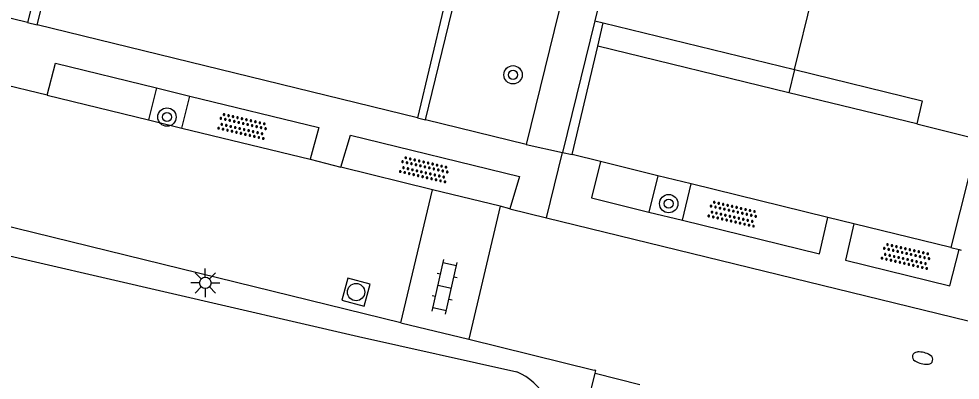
# Model space of a CAD drawing. Extents: x 128999 to 131010, y 395498 to 399007.
# Drawn here: x 129110.19 to 129151.21, y 397835.52 to 397851.26 of the extents above; entities that cross this region are included whole.
import ezdxf

# ---------------------------------------------------------------- set-up
doc = ezdxf.new("R2010")
doc.units = 0
for name, color, linetype in [('gg-afsc-muur', 7, 'Continuous'), ('gg-bbg-hoofdgebouw', 7, 'Continuous'), ('gg-bbg-luifel en loopbrug', 7, 'Continuous'), ('gg-bbg-tussenscheiding', 7, 'Continuous'), ('gg-knt-verharding', 7, 'Continuous'), ('gg-kntw-bovenkant insteek waterloop', 7, 'Continuous'), ('gg-kwrk-kunstwerk niveau 01', 7, 'Continuous'), ('gt-grn-weggrens', 7, 'Continuous'), ('gt-symb-boom', 7, 'Continuous'), ('gt-symb-brandkraan', 7, 'Continuous'), ('gt-symb-klinker verharding', 7, 'Continuous'), ('gt-symb-lichtmast', 7, 'Continuous'), ('gt-symb-overige verharding', 7, 'Continuous'), ('gt-symb-rioolschacht', 7, 'Continuous')]:
    doc.layers.add(name, color=color, linetype=linetype)

# ---------------------------------------------------------------- blocks, each defined once
blk = doc.blocks.new('gt0-OVH')
at = {"layer": 'gt-symb-overige verharding'}
for points in [[(-0.972, 0.298), (-0.967, 0.308), (-0.965, 0.319), (-0.966, 0.33), (-0.971, 0.34), (-0.978, 0.348), (-0.988, 0.353), (-0.999, 0.355), (-1.01, 0.354), (-1.02, 0.349), (-1.028, 0.342), (-1.033, 0.332), (-1.035, 0.321), (-1.034, 0.31), (-1.029, 0.3), (-1.022, 0.292), (-1.012, 0.287), (-1.001, 0.285), (-0.99, 0.286), (-0.98, 0.291)], [(-0.872, 0.106), (-0.867, 0.116), (-0.865, 0.126), (-0.866, 0.137), (-0.871, 0.147), (-0.878, 0.156), (-0.888, 0.161), (-0.899, 0.163), (-0.91, 0.162), (-0.92, 0.157), (-0.928, 0.15), (-0.933, 0.14), (-0.935, 0.129), (-0.934, 0.118), (-0.929, 0.108), (-0.922, 0.1), (-0.912, 0.095), (-0.901, 0.092), (-0.89, 0.094), (-0.88, 0.098)], [(-0.772, 0.298), (-0.767, 0.308), (-0.765, 0.319), (-0.766, 0.33), (-0.771, 0.34), (-0.778, 0.348), (-0.788, 0.353), (-0.799, 0.355), (-0.81, 0.354), (-0.82, 0.349), (-0.828, 0.342), (-0.833, 0.332), (-0.835, 0.321), (-0.834, 0.31), (-0.829, 0.3), (-0.822, 0.292), (-0.812, 0.287), (-0.801, 0.285), (-0.79, 0.286), (-0.78, 0.291)], [(-0.672, 0.106), (-0.667, 0.116), (-0.665, 0.126), (-0.666, 0.137), (-0.671, 0.147), (-0.678, 0.156), (-0.688, 0.161), (-0.699, 0.163), (-0.71, 0.162), (-0.72, 0.157), (-0.728, 0.15), (-0.733, 0.14), (-0.735, 0.129), (-0.734, 0.118), (-0.729, 0.108), (-0.722, 0.1), (-0.712, 0.095), (-0.701, 0.092), (-0.69, 0.094), (-0.68, 0.098)], [(-0.572, 0.298), (-0.567, 0.308), (-0.565, 0.319), (-0.566, 0.33), (-0.571, 0.34), (-0.578, 0.348), (-0.588, 0.353), (-0.599, 0.355), (-0.61, 0.354), (-0.62, 0.349), (-0.628, 0.342), (-0.633, 0.332), (-0.635, 0.321), (-0.634, 0.31), (-0.629, 0.3), (-0.622, 0.292), (-0.612, 0.287), (-0.601, 0.285), (-0.59, 0.286), (-0.58, 0.291)], [(-0.472, 0.106), (-0.467, 0.116), (-0.465, 0.126), (-0.466, 0.137), (-0.471, 0.147), (-0.478, 0.156), (-0.488, 0.161), (-0.499, 0.163), (-0.51, 0.162), (-0.52, 0.157), (-0.528, 0.15), (-0.533, 0.14), (-0.535, 0.129), (-0.534, 0.118), (-0.529, 0.108), (-0.522, 0.1), (-0.512, 0.095), (-0.501, 0.092), (-0.49, 0.094), (-0.48, 0.098)], [(-0.372, 0.298), (-0.367, 0.308), (-0.365, 0.319), (-0.366, 0.33), (-0.371, 0.34), (-0.378, 0.348), (-0.388, 0.353), (-0.399, 0.355), (-0.41, 0.354), (-0.42, 0.349), (-0.428, 0.342), (-0.433, 0.332), (-0.435, 0.321), (-0.434, 0.31), (-0.429, 0.3), (-0.422, 0.292), (-0.412, 0.287), (-0.401, 0.285), (-0.39, 0.286), (-0.38, 0.291)], [(-0.272, 0.106), (-0.267, 0.116), (-0.265, 0.126), (-0.266, 0.137), (-0.271, 0.147), (-0.278, 0.156), (-0.288, 0.161), (-0.299, 0.163), (-0.31, 0.162), (-0.32, 0.157), (-0.328, 0.15), (-0.333, 0.14), (-0.335, 0.129), (-0.334, 0.118), (-0.329, 0.108), (-0.322, 0.1), (-0.312, 0.095), (-0.301, 0.092), (-0.29, 0.094), (-0.28, 0.098)], [(-0.172, 0.298), (-0.167, 0.308), (-0.165, 0.319), (-0.166, 0.33), (-0.171, 0.34), (-0.178, 0.348), (-0.188, 0.353), (-0.199, 0.355), (-0.21, 0.354), (-0.22, 0.349), (-0.228, 0.342), (-0.233, 0.332), (-0.235, 0.321), (-0.234, 0.31), (-0.229, 0.3), (-0.222, 0.292), (-0.212, 0.287), (-0.201, 0.285), (-0.19, 0.286), (-0.18, 0.291)], [(-0.072, 0.106), (-0.067, 0.116), (-0.065, 0.126), (-0.066, 0.137), (-0.071, 0.147), (-0.078, 0.156), (-0.088, 0.161), (-0.099, 0.163), (-0.11, 0.162), (-0.12, 0.157), (-0.128, 0.15), (-0.133, 0.14), (-0.135, 0.129), (-0.134, 0.118), (-0.129, 0.108), (-0.122, 0.1), (-0.112, 0.095), (-0.101, 0.092), (-0.09, 0.094), (-0.08, 0.098)], [(0.028, 0.298), (0.033, 0.308), (0.035, 0.319), (0.034, 0.33), (0.029, 0.34), (0.022, 0.348), (0.012, 0.353), (0.001, 0.355), (-0.01, 0.354), (-0.02, 0.349), (-0.028, 0.342), (-0.033, 0.332), (-0.035, 0.321), (-0.034, 0.31), (-0.029, 0.3), (-0.022, 0.292), (-0.012, 0.287), (-0.001, 0.285), (0.01, 0.286), (0.02, 0.291)], [(0.128, 0.106), (0.133, 0.116), (0.135, 0.126), (0.134, 0.137), (0.129, 0.147), (0.122, 0.156), (0.112, 0.161), (0.101, 0.163), (0.09, 0.162), (0.08, 0.157), (0.072, 0.15), (0.067, 0.14), (0.065, 0.129), (0.066, 0.118), (0.071, 0.108), (0.078, 0.1), (0.088, 0.095), (0.099, 0.092), (0.11, 0.094), (0.12, 0.098)], [(0.228, 0.298), (0.233, 0.308), (0.235, 0.319), (0.234, 0.33), (0.229, 0.34), (0.222, 0.348), (0.212, 0.353), (0.201, 0.355), (0.19, 0.354), (0.18, 0.349), (0.172, 0.342), (0.167, 0.332), (0.165, 0.321), (0.166, 0.31), (0.171, 0.3), (0.178, 0.292), (0.188, 0.287), (0.199, 0.285), (0.21, 0.286), (0.22, 0.291)], [(0.328, 0.106), (0.333, 0.116), (0.335, 0.126), (0.334, 0.137), (0.329, 0.147), (0.322, 0.156), (0.312, 0.161), (0.301, 0.163), (0.29, 0.162), (0.28, 0.157), (0.272, 0.15), (0.267, 0.14), (0.265, 0.129), (0.266, 0.118), (0.271, 0.108), (0.278, 0.1), (0.288, 0.095), (0.299, 0.092), (0.31, 0.094), (0.32, 0.098)], [(0.428, 0.298), (0.433, 0.308), (0.435, 0.319), (0.434, 0.33), (0.429, 0.34), (0.422, 0.348), (0.412, 0.353), (0.401, 0.355), (0.39, 0.354), (0.38, 0.349), (0.372, 0.342), (0.367, 0.332), (0.365, 0.321), (0.366, 0.31), (0.371, 0.3), (0.378, 0.292), (0.388, 0.287), (0.399, 0.285), (0.41, 0.286), (0.42, 0.291)], [(0.528, 0.106), (0.533, 0.116), (0.535, 0.126), (0.534, 0.137), (0.529, 0.147), (0.522, 0.156), (0.512, 0.161), (0.501, 0.163), (0.49, 0.162), (0.48, 0.157), (0.472, 0.15), (0.467, 0.14), (0.465, 0.129), (0.466, 0.118), (0.471, 0.108), (0.478, 0.1), (0.488, 0.095), (0.499, 0.092), (0.51, 0.094), (0.52, 0.098)], [(0.628, 0.298), (0.633, 0.308), (0.635, 0.319), (0.634, 0.33), (0.629, 0.34), (0.622, 0.348), (0.612, 0.353), (0.601, 0.355), (0.59, 0.354), (0.58, 0.349), (0.572, 0.342), (0.567, 0.332), (0.565, 0.321), (0.566, 0.31), (0.571, 0.3), (0.578, 0.292), (0.588, 0.287), (0.599, 0.285), (0.61, 0.286), (0.62, 0.291)], [(0.728, 0.106), (0.733, 0.116), (0.735, 0.126), (0.734, 0.137), (0.729, 0.147), (0.722, 0.156), (0.712, 0.161), (0.701, 0.163), (0.69, 0.162), (0.68, 0.157), (0.672, 0.15), (0.667, 0.14), (0.665, 0.129), (0.666, 0.118), (0.671, 0.108), (0.678, 0.1), (0.688, 0.095), (0.699, 0.092), (0.71, 0.094), (0.72, 0.098)], [(0.828, 0.298), (0.833, 0.308), (0.835, 0.319), (0.834, 0.33), (0.829, 0.34), (0.822, 0.348), (0.812, 0.353), (0.801, 0.355), (0.79, 0.354), (0.78, 0.349), (0.772, 0.342), (0.767, 0.332), (0.765, 0.321), (0.766, 0.31), (0.771, 0.3), (0.778, 0.292), (0.788, 0.287), (0.799, 0.285), (0.81, 0.286), (0.82, 0.291)], [(0.928, 0.106), (0.933, 0.116), (0.935, 0.126), (0.934, 0.137), (0.929, 0.147), (0.922, 0.156), (0.912, 0.161), (0.901, 0.163), (0.89, 0.162), (0.88, 0.157), (0.872, 0.15), (0.867, 0.14), (0.865, 0.129), (0.866, 0.118), (0.871, 0.108), (0.878, 0.1), (0.888, 0.095), (0.899, 0.092), (0.91, 0.094), (0.92, 0.098)], [(1.028, 0.298), (1.033, 0.308), (1.035, 0.319), (1.034, 0.33), (1.029, 0.34), (1.022, 0.348), (1.012, 0.353), (1.001, 0.355), (0.99, 0.354), (0.98, 0.349), (0.972, 0.342), (0.967, 0.332), (0.965, 0.321), (0.966, 0.31), (0.971, 0.3), (0.978, 0.292), (0.988, 0.287), (0.999, 0.285), (1.01, 0.286), (1.02, 0.291)], [(-0.972, -0.142), (-0.967, -0.132), (-0.965, -0.121), (-0.966, -0.11), (-0.971, -0.1), (-0.978, -0.092), (-0.988, -0.087), (-0.999, -0.085), (-1.01, -0.086), (-1.02, -0.091), (-1.028, -0.098), (-1.033, -0.108), (-1.035, -0.119), (-1.034, -0.13), (-1.029, -0.14), (-1.022, -0.148), (-1.012, -0.153), (-1.001, -0.155), (-0.99, -0.154), (-0.98, -0.149)], [(-0.872, -0.334), (-0.867, -0.324), (-0.865, -0.314), (-0.866, -0.303), (-0.871, -0.293), (-0.878, -0.284), (-0.888, -0.279), (-0.899, -0.277), (-0.91, -0.278), (-0.92, -0.283), (-0.928, -0.29), (-0.933, -0.3), (-0.935, -0.311), (-0.934, -0.322), (-0.929, -0.332), (-0.922, -0.34), (-0.912, -0.345), (-0.901, -0.348), (-0.89, -0.346), (-0.88, -0.342)], [(-0.772, -0.142), (-0.767, -0.132), (-0.765, -0.121), (-0.766, -0.11), (-0.771, -0.1), (-0.778, -0.092), (-0.788, -0.087), (-0.799, -0.085), (-0.81, -0.086), (-0.82, -0.091), (-0.828, -0.098), (-0.833, -0.108), (-0.835, -0.119), (-0.834, -0.13), (-0.829, -0.14), (-0.822, -0.148), (-0.812, -0.153), (-0.801, -0.155), (-0.79, -0.154), (-0.78, -0.149)], [(-0.672, -0.334), (-0.667, -0.324), (-0.665, -0.314), (-0.666, -0.303), (-0.671, -0.293), (-0.678, -0.284), (-0.688, -0.279), (-0.699, -0.277), (-0.71, -0.278), (-0.72, -0.283), (-0.728, -0.29), (-0.733, -0.3), (-0.735, -0.311), (-0.734, -0.322), (-0.729, -0.332), (-0.722, -0.34), (-0.712, -0.345), (-0.701, -0.348), (-0.69, -0.346), (-0.68, -0.342)], [(-0.572, -0.142), (-0.567, -0.132), (-0.565, -0.121), (-0.566, -0.11), (-0.571, -0.1), (-0.578, -0.092), (-0.588, -0.087), (-0.599, -0.085), (-0.61, -0.086), (-0.62, -0.091), (-0.628, -0.098), (-0.633, -0.108), (-0.635, -0.119), (-0.634, -0.13), (-0.629, -0.14), (-0.622, -0.148), (-0.612, -0.153), (-0.601, -0.155), (-0.59, -0.154), (-0.58, -0.149)], [(-0.472, -0.334), (-0.467, -0.324), (-0.465, -0.314), (-0.466, -0.303), (-0.471, -0.293), (-0.478, -0.284), (-0.488, -0.279), (-0.499, -0.277), (-0.51, -0.278), (-0.52, -0.283), (-0.528, -0.29), (-0.533, -0.3), (-0.535, -0.311), (-0.534, -0.322), (-0.529, -0.332), (-0.522, -0.34), (-0.512, -0.345), (-0.501, -0.348), (-0.49, -0.346), (-0.48, -0.342)], [(-0.372, -0.142), (-0.367, -0.132), (-0.365, -0.121), (-0.366, -0.11), (-0.371, -0.1), (-0.378, -0.092), (-0.388, -0.087), (-0.399, -0.085), (-0.41, -0.086), (-0.42, -0.091), (-0.428, -0.098), (-0.433, -0.108), (-0.435, -0.119), (-0.434, -0.13), (-0.429, -0.14), (-0.422, -0.148), (-0.412, -0.153), (-0.401, -0.155), (-0.39, -0.154), (-0.38, -0.149)], [(-0.272, -0.334), (-0.267, -0.324), (-0.265, -0.314), (-0.266, -0.303), (-0.271, -0.293), (-0.278, -0.284), (-0.288, -0.279), (-0.299, -0.277), (-0.31, -0.278), (-0.32, -0.283), (-0.328, -0.29), (-0.333, -0.3), (-0.335, -0.311), (-0.334, -0.322), (-0.329, -0.332), (-0.322, -0.34), (-0.312, -0.345), (-0.301, -0.348), (-0.29, -0.346), (-0.28, -0.342)], [(-0.172, -0.142), (-0.167, -0.132), (-0.165, -0.121), (-0.166, -0.11), (-0.171, -0.1), (-0.178, -0.092), (-0.188, -0.087), (-0.199, -0.085), (-0.21, -0.086), (-0.22, -0.091), (-0.228, -0.098), (-0.233, -0.108), (-0.235, -0.119), (-0.234, -0.13), (-0.229, -0.14), (-0.222, -0.148), (-0.212, -0.153), (-0.201, -0.155), (-0.19, -0.154), (-0.18, -0.149)], [(-0.072, -0.334), (-0.067, -0.324), (-0.065, -0.314), (-0.066, -0.303), (-0.071, -0.293), (-0.078, -0.284), (-0.088, -0.279), (-0.099, -0.277), (-0.11, -0.278), (-0.12, -0.283), (-0.128, -0.29), (-0.133, -0.3), (-0.135, -0.311), (-0.134, -0.322), (-0.129, -0.332), (-0.122, -0.34), (-0.112, -0.345), (-0.101, -0.348), (-0.09, -0.346), (-0.08, -0.342)], [(0.028, -0.142), (0.033, -0.132), (0.035, -0.121), (0.034, -0.11), (0.029, -0.1), (0.022, -0.092), (0.012, -0.087), (0.001, -0.085), (-0.01, -0.086), (-0.02, -0.091), (-0.028, -0.098), (-0.033, -0.108), (-0.035, -0.119), (-0.034, -0.13), (-0.029, -0.14), (-0.022, -0.148), (-0.012, -0.153), (-0.001, -0.155), (0.01, -0.154), (0.02, -0.149)], [(0.128, -0.334), (0.133, -0.324), (0.135, -0.314), (0.134, -0.303), (0.129, -0.293), (0.122, -0.284), (0.112, -0.279), (0.101, -0.277), (0.09, -0.278), (0.08, -0.283), (0.072, -0.29), (0.067, -0.3), (0.065, -0.311), (0.066, -0.322), (0.071, -0.332), (0.078, -0.34), (0.088, -0.345), (0.099, -0.348), (0.11, -0.346), (0.12, -0.342)], [(0.228, -0.142), (0.233, -0.132), (0.235, -0.121), (0.234, -0.11), (0.229, -0.1), (0.222, -0.092), (0.212, -0.087), (0.201, -0.085), (0.19, -0.086), (0.18, -0.091), (0.172, -0.098), (0.167, -0.108), (0.165, -0.119), (0.166, -0.13), (0.171, -0.14), (0.178, -0.148), (0.188, -0.153), (0.199, -0.155), (0.21, -0.154), (0.22, -0.149)], [(0.328, -0.334), (0.333, -0.324), (0.335, -0.314), (0.334, -0.303), (0.329, -0.293), (0.322, -0.284), (0.312, -0.279), (0.301, -0.277), (0.29, -0.278), (0.28, -0.283), (0.272, -0.29), (0.267, -0.3), (0.265, -0.311), (0.266, -0.322), (0.271, -0.332), (0.278, -0.34), (0.288, -0.345), (0.299, -0.348), (0.31, -0.346), (0.32, -0.342)], [(0.428, -0.142), (0.433, -0.132), (0.435, -0.121), (0.434, -0.11), (0.429, -0.1), (0.422, -0.092), (0.412, -0.087), (0.401, -0.085), (0.39, -0.086), (0.38, -0.091), (0.372, -0.098), (0.367, -0.108), (0.365, -0.119), (0.366, -0.13), (0.371, -0.14), (0.378, -0.148), (0.388, -0.153), (0.399, -0.155), (0.41, -0.154), (0.42, -0.149)], [(0.528, -0.334), (0.533, -0.324), (0.535, -0.314), (0.534, -0.303), (0.529, -0.293), (0.522, -0.284), (0.512, -0.279), (0.501, -0.277), (0.49, -0.278), (0.48, -0.283), (0.472, -0.29), (0.467, -0.3), (0.465, -0.311), (0.466, -0.322), (0.471, -0.332), (0.478, -0.34), (0.488, -0.345), (0.499, -0.348), (0.51, -0.346), (0.52, -0.342)], [(0.628, -0.142), (0.633, -0.132), (0.635, -0.121), (0.634, -0.11), (0.629, -0.1), (0.622, -0.092), (0.612, -0.087), (0.601, -0.085), (0.59, -0.086), (0.58, -0.091), (0.572, -0.098), (0.567, -0.108), (0.565, -0.119), (0.566, -0.13), (0.571, -0.14), (0.578, -0.148), (0.588, -0.153), (0.599, -0.155), (0.61, -0.154), (0.62, -0.149)], [(0.728, -0.334), (0.733, -0.324), (0.735, -0.314), (0.734, -0.303), (0.729, -0.293), (0.722, -0.284), (0.712, -0.279), (0.701, -0.277), (0.69, -0.278), (0.68, -0.283), (0.672, -0.29), (0.667, -0.3), (0.665, -0.311), (0.666, -0.322), (0.671, -0.332), (0.678, -0.34), (0.688, -0.345), (0.699, -0.348), (0.71, -0.346), (0.72, -0.342)], [(0.828, -0.142), (0.833, -0.132), (0.835, -0.121), (0.834, -0.11), (0.829, -0.1), (0.822, -0.092), (0.812, -0.087), (0.801, -0.085), (0.79, -0.086), (0.78, -0.091), (0.772, -0.098), (0.767, -0.108), (0.765, -0.119), (0.766, -0.13), (0.771, -0.14), (0.778, -0.148), (0.788, -0.153), (0.799, -0.155), (0.81, -0.154), (0.82, -0.149)], [(0.928, -0.334), (0.933, -0.324), (0.935, -0.314), (0.934, -0.303), (0.929, -0.293), (0.922, -0.284), (0.912, -0.279), (0.901, -0.277), (0.89, -0.278), (0.88, -0.283), (0.872, -0.29), (0.867, -0.3), (0.865, -0.311), (0.866, -0.322), (0.871, -0.332), (0.878, -0.34), (0.888, -0.345), (0.899, -0.348), (0.91, -0.346), (0.92, -0.342)], [(1.028, -0.142), (1.033, -0.132), (1.035, -0.121), (1.034, -0.11), (1.029, -0.1), (1.022, -0.092), (1.012, -0.087), (1.001, -0.085), (0.99, -0.086), (0.98, -0.091), (0.972, -0.098), (0.967, -0.108), (0.965, -0.119), (0.966, -0.13), (0.971, -0.14), (0.978, -0.148), (0.988, -0.153), (0.999, -0.155), (1.01, -0.154), (1.02, -0.149)]]:
    blk.add_lwpolyline(points, close=True, dxfattribs=at)
blk = doc.blocks.new('gt0-BR')
at = {"layer": 'gt-symb-brandkraan'}
for centre, radius, start, end in [((-0.244, 0), 0.206, 107.5669, 252.4331), ((0.599, -2.664), 3, 106.892, 107.5669), ((0, -0.691), 0.938, 73.108, 106.892), ((-0.599, -2.664), 3, 72.4331, 73.108), ((0.244, 0), 0.206, 287.567, 72.4331), ((0.599, 2.664), 3, 252.4331, 253.108), ((0, 0.691), 0.938, 253.108, 286.8921), ((-0.599, 2.664), 3, 286.8921, 287.567)]:
    blk.add_arc(centre, radius, start, end, dxfattribs=at)
blk = doc.blocks.new('gt0-BOOM')
at = {"layer": 'gt-symb-boom'}
for radius in [0.4, 0.2]:
    blk.add_circle((0, 0), radius, dxfattribs=at)
blk = doc.blocks.new('gt0-RS')
at = {"layer": 'gt-symb-rioolschacht'}
blk.add_lwpolyline([(-0.5, -0.5), (0.5, -0.5), (0.5, 0.5), (-0.5, 0.5)], close=True, dxfattribs=at)
blk.add_circle((0, 0), 0.375, dxfattribs=at)
blk = doc.blocks.new('gt0-KL1')
at = {"layer": 'gt-symb-klinker verharding'}
for p, q in [((-0.5, 0.3), (-0.5, 0.45)), ((0.5, 0.3), (0.5, 0.45)), ((-1.15, 0.3), (1.15, 0.3)), ((-1, -0.3), (-1, 0.3)), ((0, -0.3), (0, 0.3)), ((1, -0.3), (1, 0.3)), ((-1.15, -0.3), (1.15, -0.3)), ((-0.5, -0.45), (-0.5, -0.3)), ((0.5, -0.45), (0.5, -0.3))]:
    blk.add_line(p, q, dxfattribs=at)
blk = doc.blocks.new('gt0-LMAST')
at = {"layer": 'gt-symb-lichtmast'}
for p, q in [((-0.182, 0.173), (-0.447, 0.438)), ((-0.005, 0.246), (-0.005, 0.621)), ((0.172, 0.173), (0.437, 0.438)), ((-0.255, -0.004), (-0.63, -0.004)), ((-0.182, -0.181), (-0.447, -0.446)), ((-0.005, -0.254), (-0.005, -0.629)), ((0.437, -0.446), (0.172, -0.181)), ((0.245, -0.004), (0.62, -0.004))]:
    blk.add_line(p, q, dxfattribs=at)
blk.add_circle((-0.005, -0.004), 0.25, dxfattribs=at)

msp = doc.modelspace()

# ---------------------------------------------------------------- linework, layer by layer
at = {"layer": 'gg-afsc-muur'}
for p, q in [((129111.789, 397855.868), (129110.567, 397851.1)), ((129110.997, 397850.995), (129112.173, 397855.77)), ((129128.699, 397851.714), (129127.556, 397846.941)), ((129127.911, 397846.854), (129129.075, 397851.624)), ((129110.567, 397851.1), (129110.997, 397850.995)), ((129135.29, 397851.173), (129133.884, 397845.442)), ((129134.294, 397845.341), (129135.413, 397850.062)), ((129127.556, 397846.941), (129127.911, 397846.854)), ((129151.985, 397846.013), (129150.806, 397841.293)), ((129133.884, 397845.442), (129134.294, 397845.341)), ((129150.806, 397841.293), (129151.156, 397841.207)), ((129151.156, 397841.207), (129151.256, 397841.182))]:
    msp.add_line(p, q, dxfattribs=at)
at = {"layer": 'gg-bbg-hoofdgebouw'}
for p, q in [((129136.845, 397857.513), (129135.29, 397851.173)), ((129135.29, 397851.173), (129135.655, 397851.084)), ((129135.655, 397851.084), (129143.983, 397849.05)), ((129149.314, 397846.686), (129151.985, 397846.013))]:
    msp.add_line(p, q, dxfattribs=at)
msp.add_lwpolyline([(129143.983, 397849.05), (129149.554, 397847.69), (129149.314, 397846.686)], dxfattribs=at)
at = {"layer": 'gg-bbg-luifel en loopbrug'}
for p, q in [((129135.413, 397850.062), (129135.655, 397851.084)), ((129143.736, 397848.04), (129135.413, 397850.062)), ((129143.983, 397849.05), (129143.736, 397848.04)), ((129149.314, 397846.686), (129143.736, 397848.04))]:
    msp.add_line(p, q, dxfattribs=at)
at = {"layer": 'gg-bbg-tussenscheiding'}
msp.add_line((129143.983, 397849.05), (129149.589, 397871.918), dxfattribs=at)
at = {"layer": 'gg-knt-verharding'}
for p, q in [((129110.567, 397851.1), (129094.095, 397855.132)), ((129127.556, 397846.941), (129110.997, 397850.995)), ((129111.431, 397847.931), (129108.883, 397848.542)), ((129116.187, 397848.252), (129115.845, 397846.855)), ((129116.187, 397848.252), (129117.646, 397847.897)), ((129126.841, 397838.019), (129085.811, 397848.066)), ((129111.431, 397847.931), (129115.845, 397846.855)), ((129117.301, 397846.5), (129117.646, 397847.897)), ((129115.845, 397846.855), (129117.301, 397846.5)), ((129132.301, 397845.782), (129127.911, 397846.854)), ((129117.301, 397846.5), (129122.882, 397845.139)), ((129135.532, 397845.038), (129134.294, 397845.341)), ((129122.882, 397845.139), (129124.223, 397844.794)), ((129138.034, 397844.424), (129135.532, 397845.038)), ((129128.217, 397843.813), (129124.223, 397844.794)), ((129138.034, 397844.424), (129137.646, 397842.839)), ((129139.492, 397844.067), (129138.034, 397844.424)), ((129126.841, 397838.019), (129128.217, 397843.813)), ((129131.157, 397843.09), (129128.217, 397843.813)), ((129139.101, 397842.481), (129139.492, 397844.067)), ((129145.441, 397842.608), (129139.492, 397844.067)), ((129131.157, 397843.09), (129129.795, 397837.296)), ((129131.581, 397842.986), (129131.157, 397843.09)), ((129131.581, 397842.986), (129133.188, 397842.592)), ((129133.188, 397842.592), (129202.204, 397825.686)), ((129137.646, 397842.839), (129139.101, 397842.481)), ((129146.577, 397842.33), (129145.441, 397842.608)), ((129150.806, 397841.293), (129146.577, 397842.33)), ((129126.841, 397838.019), (129129.795, 397837.296)), ((129129.795, 397837.296), (129135.263, 397835.957))]:
    msp.add_line(p, q, dxfattribs=at)
for points in [[(129130.946, 397859.289), (129135.36, 397858.271), (129132.301, 397845.782)], [(129111.431, 397847.931), (129111.796, 397849.321), (129116.187, 397848.252)], [(129117.646, 397847.897), (129123.265, 397846.529), (129122.882, 397845.139)], [(129124.223, 397844.794), (129124.648, 397846.184), (129132.009, 397844.386), (129131.581, 397842.986)], [(129135.532, 397845.038), (129135.137, 397843.455), (129137.646, 397842.839)], [(129139.101, 397842.481), (129145.073, 397841.015), (129145.441, 397842.608)], [(129146.577, 397842.33), (129146.213, 397840.738), (129150.753, 397839.623), (129151.156, 397841.207)], [(129135.305, 397835.825), (129135.332, 397835.94), (129135.263, 397835.957)]]:
    msp.add_lwpolyline(points, dxfattribs=at)
at = {"layer": 'gg-kntw-bovenkant insteek waterloop'}
msp.add_lwpolyline([(129085.27, 397845.999), (129089.46, 397846.016), (129108.39, 397841.254), (129124.995, 397837.422), (129131.891, 397835.877)], dxfattribs=at)
msp.add_arc((129130.899, 397833.516), 2.561, 349.5504, 67.2034, dxfattribs=at)
at = {"layer": 'gg-kwrk-kunstwerk niveau 01'}
for p, q in [((129134.523, 397832.648), (129135.305, 397835.825)), ((129135.305, 397835.825), (129137.242, 397835.334))]:
    msp.add_line(p, q, dxfattribs=at)
at = {"layer": 'gt-grn-weggrens'}
for p in [(129132.301, 397845.782), (129133.188, 397842.592)]:
    msp.add_line(p, (129133.884, 397845.442), dxfattribs=at)

# ---------------------------------------------------------------- block references
at = {"layer": 'gt-symb-boom'}
for p in [(129131.725, 397848.82), (129116.647, 397846.979), (129138.508, 397843.207)]:
    msp.add_blockref('gt0-BOOM', p, dxfattribs=at)
at = {"layer": 'gt-symb-brandkraan', "rotation": -14.119602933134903}
msp.add_blockref('gt0-BR', (129149.571, 397836.477), dxfattribs=at)
at = {"layer": 'gt-symb-klinker verharding', "rotation": 77.35314650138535}
msp.add_blockref('gt0-KL1', (129128.746, 397839.582), dxfattribs=at)
at = {"layer": 'gt-symb-lichtmast'}
msp.add_blockref('gt0-LMAST', (129118.323, 397839.757), dxfattribs=at)
at = {"layer": 'gt-symb-overige verharding'}
for p, rotation in [((129119.941, 397846.582), 166.99249520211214), ((129127.857, 397844.694), 166.99249520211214), ((129141.298, 397842.76), 167.0611893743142), ((129148.846, 397840.918), 167.06118937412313)]:
    msp.add_blockref('gt0-OVH', p, dxfattribs=dict(at, rotation=rotation))
at = {"layer": 'gt-symb-rioolschacht', "rotation": -15.134475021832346}
msp.add_blockref('gt0-RS', (129124.886, 397839.353), dxfattribs=at)

doc.saveas('drawing.dxf')
